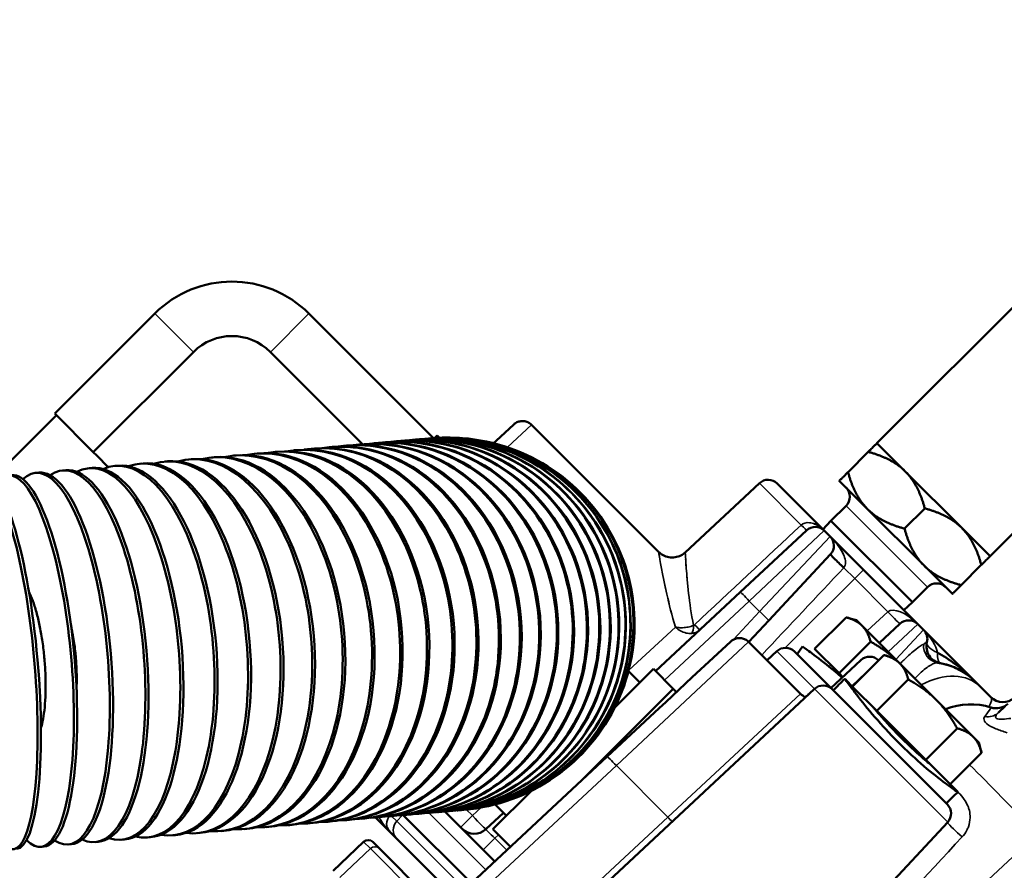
# Model space of a CAD drawing. Header units: inches. Extents: x 1 to 271, y 5 to 171.
# Tile 325 of 334: x 167.97 to 172.58, y 145.75 to 149.75. Entities that reach past the tile are written whole.
import ezdxf

# ---------------------------------------------------------------- set-up
doc = ezdxf.new("R2010")
doc.units = ezdxf.units.IN
doc.header["$LTSCALE"] = 8
doc.header["$MEASUREMENT"] = 0
for name, color, linetype, lineweight in [('Dimension (ANSI)', 7, 'Continuous', 25), ('Visible (ANSI)', 7, 'Continuous', 50), ('Visible Narrow (ANSI)', 7, 'Continuous', 35)]:
    doc.layers.add(name, color=color, linetype=linetype, lineweight=lineweight)
doc.styles.add('Dimension Text', font='tahoma.ttf')
doc.dimstyles.new('Dual Dimension', dxfattribs={"dimscale": 8, "dimtxt": 0.12, "dimasz": 0.098425, "dimexe": 0.125, "dimexo": 0.0625, "dimgap": 0.031496, "dimtad": 0, "dimtih": 1, "dimtoh": 1, "dimrnd": 1e-08, "dimzin": 4, "dimdsep": 46, "dimtxsty": 'Dimension Text', "dimcen": 0.09, "dimdle": 0.393701, "dimclrd": 256, "dimclre": 256, "dimclrt": 256, "dimadec": 0, "dimazin": 1, "dimtfac": 1, "dimtofl": 0, "dimtmove": 0, "dimatfit": 3, "dimfxl": 1, "dimtolj": 1, "dimtzin": 4, "dimlwd": -1, "dimlwe": -1, "dimarcsym": 0})

# ---------------------------------------------------------------- blocks, each defined once
blk = doc.blocks.new('*D10')
at = {"layer": 'Defpoints', "color": 0, "transparency": 16777216}
for p in [(179.2848, 157.7079), (123.1798, 140.6812), (179.2848, 140.6812)]:
    blk.add_point(p, dxfattribs=at)
at = {"layer": 'Dimension (ANSI)', "transparency": 16777216}
for p, q in [((123.1798, 141.1812), (123.1798, 158.7079)), ((179.2848, 141.1812), (179.2848, 158.7079)), ((123.9672, 157.7079), (146.443, 157.7079)), ((178.4974, 157.7079), (156.0215, 157.7079))]:
    blk.add_line(p, q, dxfattribs=at)
for points in [[(123.9672, 157.8392), (123.9672, 157.5767), (123.1798, 157.7079)], [(178.4974, 157.8392), (178.4974, 157.5767), (179.2848, 157.7079)]]:
    blk.add_solid(points, dxfattribs=at)
at = {"layer": 'Dimension (ANSI)', "transparency": 16777216, "insert": (151.2323, 157.7079), "char_height": 0.96, "attachment_point": 5, "style": 'Dimension Text'}
blk.add_mtext('\\A1;{\\H3.0x;(}\\S56.11^ 1425.1 mm;{\\H3.0x;)}', dxfattribs=at)

msp = doc.modelspace()

# ---------------------------------------------------------------- linework, layer by layer
at = {"layer": 'Visible (ANSI)'}
for p, q in [((172.7822, 148.5538), (171.9867, 147.7583)), ((168.5995, 148.3666), (168.13, 147.897)), ((169.9065, 147.7821), (169.3221, 148.3666)), ((168.7801, 148.1859), (168.3106, 147.7164)), ((169.5743, 147.7531), (169.1414, 148.1859)), ((173.3125, 148.0234), (172.517, 147.2279)), ((167.8328, 147.5844), (168.1377, 147.8893)), ((168.138, 147.889), (168.13, 147.897)), ((168.138, 147.889), (168.3026, 147.7244)), ((170.2003, 147.7691), (170.2827, 147.846)), ((170.366, 147.8445), (170.9625, 147.2481)), ((169.9118, 147.7825), (169.9241, 147.7947)), ((169.9349, 147.7839), (169.9241, 147.7947)), ((169.4268, 147.7402), (169.4177, 147.7394)), ((169.5001, 147.7466), (169.4917, 147.7459)), ((169.5677, 147.7525), (169.56, 147.7518)), ((169.6294, 147.7579), (169.6224, 147.7573)), ((169.6851, 147.7628), (169.6788, 147.7622)), ((169.7345, 147.7671), (169.729, 147.7666)), ((169.7776, 147.7709), (169.7728, 147.7705)), ((169.8142, 147.7741), (169.8103, 147.7737)), ((169.8444, 147.7767), (169.8412, 147.7764)), ((169.8679, 147.7788), (169.8655, 147.7786)), ((169.8847, 147.7802), (169.8831, 147.7801)), ((169.8948, 147.7811), (169.894, 147.7811)), ((170.1885, 147.7582), (170.2003, 147.7691)), ((171.9867, 147.7583), (172.1193, 147.6257)), ((168.3106, 147.7164), (168.3026, 147.7244)), ((168.3267, 147.7003), (168.3106, 147.7164)), ((168.3267, 147.7003), (168.3812, 147.6458)), ((168.9813, 147.7012), (168.9692, 147.7001)), ((169.0802, 147.7099), (169.0686, 147.7088)), ((169.1744, 147.7181), (169.1634, 147.7171)), ((169.2637, 147.7259), (169.2534, 147.725)), ((169.348, 147.7333), (169.3382, 147.7324)), ((171.9457, 147.7173), (171.851, 147.6225)), ((168.4265, 147.6527), (168.4122, 147.6514)), ((168.5446, 147.663), (168.5306, 147.6618)), ((168.6594, 147.673), (168.6459, 147.6719)), ((168.7707, 147.6828), (168.7576, 147.6816)), ((168.8781, 147.6922), (168.8655, 147.6911)), ((168.0556, 147.6202), (168.0404, 147.6189)), ((168.1816, 147.6312), (168.1667, 147.6299)), ((168.3054, 147.6421), (168.2907, 147.6408)), ((172.1193, 147.6257), (172.3845, 147.3605)), ((171.4352, 147.5703), (171.0874, 147.2459)), ((171.5186, 147.5688), (171.7396, 147.3478)), ((171.8099, 147.5815), (171.9425, 147.4489)), ((171.771, 147.3941), (171.8418, 147.4648)), ((171.9425, 147.4489), (172.2077, 147.1837)), ((172.2109, 147.4521), (172.1161, 147.3574)), ((171.7335, 147.3539), (171.771, 147.3941)), ((171.771, 147.3941), (172.1529, 147.0123)), ((171.3455, 147.0595), (171.6562, 147.3493)), ((171.7672, 147.3202), (171.7396, 147.3478)), ((172.3845, 147.3605), (172.517, 147.2279)), ((171.7672, 147.3202), (171.9231, 147.1643)), ((171.7686, 147.2369), (171.4788, 146.9261)), ((172.476, 147.1869), (172.3813, 147.0922)), ((172.178, 146.9094), (171.9231, 147.1643)), ((172.2077, 147.1837), (172.3403, 147.0512)), ((171.3455, 147.0595), (170.948, 146.6889)), ((172.1529, 147.0123), (172.2236, 147.083)), ((172.1126, 146.9747), (172.1529, 147.0123)), ((171.385, 146.8255), (171.4788, 146.9261)), ((171.6943, 146.7934), (171.8421, 146.9411)), ((171.8905, 146.9281), (171.8421, 146.9411)), ((171.9172, 146.9015), (171.8905, 146.9281)), ((171.998, 146.8207), (172.0946, 146.9109)), ((172.2056, 146.8818), (172.178, 146.9094)), ((172.0673, 146.7514), (171.9172, 146.9015)), ((172.4469, 146.6405), (172.2056, 146.8818)), ((171.2186, 146.751), (171.3009, 146.8278)), ((171.3843, 146.8263), (171.6287, 146.5819)), ((171.8091, 146.6787), (171.9568, 146.8264)), ((171.5165, 146.7818), (171.4711, 146.7395)), ((171.5999, 146.7804), (171.7711, 146.6092)), ((171.6117, 146.7686), (171.6367, 146.8045)), ((171.8091, 146.6787), (171.6943, 146.7934)), ((171.1206, 146.6596), (171.2186, 146.751)), ((171.7707, 146.6088), (171.9117, 146.7403)), ((171.8711, 146.6166), (172.0188, 146.7643)), ((172.0673, 146.7514), (172.0188, 146.7643)), ((172.0939, 146.7247), (172.0673, 146.7514)), ((172.266, 146.5527), (172.0939, 146.7247)), ((170.7572, 146.5187), (170.9377, 146.6992)), ((170.8743, 146.6357), (170.8211, 146.6889)), ((171.0315, 146.6054), (170.9377, 146.6992)), ((171.7853, 146.6907), (171.7912, 146.6966)), ((171.8267, 146.661), (171.8091, 146.6787)), ((170.9962, 146.5436), (171.1206, 146.6596)), ((171.8768, 146.6109), (171.8356, 146.6521)), ((171.9858, 146.5019), (172.1335, 146.6496)), ((172.4471, 146.6403), (172.4719, 146.6154)), ((171.6933, 146.6051), (170.5625, 145.5506)), ((171.0315, 146.6054), (170.6027, 146.1767)), ((171.046, 146.59), (171.0315, 146.6054)), ((171.7767, 146.6036), (172.317, 146.0633)), ((171.9858, 146.5019), (171.8768, 146.6109)), ((172.5208, 146.5666), (172.4719, 146.6154)), ((170.965, 146.5145), (170.9962, 146.5436)), ((172.4381, 146.3806), (172.266, 146.5527)), ((170.7218, 146.2877), (170.965, 146.5145)), ((172.2153, 146.2725), (171.9858, 146.5019)), ((172.5882, 146.5239), (172.5546, 146.4926)), ((172.2153, 146.2725), (172.363, 146.4202)), ((172.5008, 146.4424), (172.5007, 146.4423)), ((172.4647, 146.354), (172.4381, 146.3806)), ((172.4647, 146.354), (172.4777, 146.3055)), ((170.7218, 146.2877), (170.0846, 145.6935)), ((172.33, 146.1578), (172.2153, 146.2725)), ((172.33, 146.1578), (172.4777, 146.3055)), ((172.2331, 146.2546), (172.2331, 146.2546)), ((170.185, 145.9465), (170.3655, 146.127)), ((172.3655, 146.1223), (172.33, 146.1578)), ((169.9969, 146.0334), (169.9937, 146.0331)), ((170.0204, 146.0354), (170.018, 146.0352)), ((170.0372, 146.0369), (170.0356, 146.0368)), ((170.0474, 146.0378), (170.0465, 146.0377)), ((170.2485, 146.01), (170.1953, 146.0631)), ((169.5005, 145.9899), (169.4907, 145.9891)), ((169.5793, 145.9968), (169.5702, 145.996)), ((169.6349, 146.0018), (169.7038, 145.9329)), ((169.6527, 146.0033), (169.6442, 146.0025)), ((169.7203, 146.0092), (169.7125, 146.0085)), ((169.765, 146.0132), (170.0846, 145.6935)), ((169.782, 146.0146), (169.7749, 146.014)), ((169.8376, 146.0194), (169.8313, 146.0189)), ((169.887, 146.0238), (169.8815, 146.0233)), ((169.9301, 146.0275), (169.9253, 146.0271)), ((170.1944, 145.7959), (169.9601, 146.0302)), ((169.9668, 146.0307), (169.9628, 146.0304)), ((170.2347, 146.0237), (170.1524, 145.947)), ((168.9232, 145.9394), (168.9101, 145.9383)), ((169.0306, 145.9488), (169.018, 145.9477)), ((169.1339, 145.9579), (169.1218, 145.9568)), ((169.2327, 145.9665), (169.2212, 145.9655)), ((169.3269, 145.9748), (169.316, 145.9738)), ((169.4163, 145.9826), (169.4059, 145.9817)), ((170.2675, 145.864), (170.185, 145.9465)), ((172.3184, 145.9799), (171.2639, 144.8491)), ((168.4579, 145.8987), (168.4433, 145.8974)), ((168.579, 145.9093), (168.5647, 145.9081)), ((168.6971, 145.9197), (168.6832, 145.9184)), ((168.8119, 145.9297), (168.7984, 145.9285)), ((169.7331, 145.9036), (169.7038, 145.9329)), ((169.7331, 145.9036), (170.0573, 145.5794)), ((168.08, 145.8657), (168.0645, 145.8643)), ((168.2081, 145.8769), (168.1929, 145.8755)), ((168.3342, 145.8879), (168.3192, 145.8866)), ((169.579, 145.8877), (169.4358, 145.7519)), ((169.6223, 145.8872), (169.6527, 145.8567)), ((170.1105, 145.3989), (169.6527, 145.8567))]:
    msp.add_line(p, q, dxfattribs=at)
for centre, radius, start, end in [((168.9608, 148.0053), 0.511, 45, 135), ((168.9608, 148.0053), 0.2555, 45, 135), ((169.9745, 146.9098), 0.875, 274.889, 95.111), ((171.4761, 147.5264), 0.06, 45, 133), ((171.7993, 147.5072), 0.06, 315, 45), ((171.6971, 147.3054), 0.06, 45, 133), ((171.7247, 147.2778), 0.06, 317, 45), ((172.266, 147.0406), 0.06, 45, 135), ((172.1355, 146.867), 0.06, 45, 133), ((172.1631, 146.8394), 0.06, 345.612, 45), ((172.2988, 146.8046), 0.08, 165.612, 259.5306), ((171.5575, 146.738), 0.06, 45, 133), ((171.9526, 146.6964), 0.06, 46.1666, 133), ((172.2279, 146.4211), 0.31, 45, 81.7608), ((171.7342, 146.5612), 0.06, 45, 133), ((172.5773, 146.6232), 0.08, 225, 313), ((172.4259, 146.2231), 0.31, 72.0372, 112.226), ((172.5462, 146.5941), 0.08, 252.0372, 313), ((172.2745, 146.0209), 0.06, 317, 45), ((169.7462, 145.9753), 0.06, 200.2066, 225), ((170.0979, 146.0055), 0.08, 225, 313), ((169.6003, 145.8652), 0.031, 45, 133.5)]:
    msp.add_arc(centre, radius, start, end, dxfattribs=at)
for centre, major_axis, ratio, start_param, end_param in [((169.644, 146.8808), (-0.0763, 0.8717), 0.874347, 3.141593, 6.283185), ((169.6987, 146.8856), (0.0763, -0.8717), 0.897805, 6.247784, 9.460179), ((169.7057, 146.8862), (-0.0763, 0.8717), 0.897805, 3.141593, 6.283185), ((169.755, 146.8906), (0.0763, -0.8717), 0.918958, 6.25202, 9.455944), ((169.7613, 146.8911), (-0.0763, 0.8717), 0.918958, 3.141593, 6.283185), ((169.8052, 146.8949), (0.0763, -0.8717), 0.937752, 6.256062, 9.451902), ((169.8108, 146.8954), (-0.0763, 0.8717), 0.937752, 3.141593, 6.283185), ((169.8491, 146.8988), (0.0763, -0.8717), 0.954139, 6.259943, 9.44802), ((169.8539, 146.8992), (-0.0763, 0.8717), 0.954139, 3.141593, 6.283185), ((169.8865, 146.9021), (0.0763, -0.8717), 0.968077, 6.263691, 9.444272), ((169.8905, 146.9024), (-0.0763, 0.8717), 0.968077, 3.141593, 6.283185), ((169.9174, 146.9048), (0.0763, -0.8717), 0.97953, 6.267332, 9.440631), ((169.9206, 146.905), (-0.0763, 0.8717), 0.97953, 3.141593, 6.283185), ((169.9417, 146.9069), (0.0763, -0.8717), 0.988468, 6.270889, 9.437075), ((169.9441, 146.9071), (-0.0763, 0.8717), 0.988468, 3.141593, 6.283185), ((169.9594, 146.9084), (0.0763, -0.8717), 0.994869, 6.27438, 9.433583), ((169.961, 146.9086), (-0.0763, 0.8717), 0.994869, 3.141593, 6.283185), ((169.9703, 146.9094), (0.0763, -0.8717), 0.998717, 6.277827, 9.430136), ((169.9711, 146.9095), (-0.0763, 0.8717), 0.998717, 3.141593, 6.283185), ((169.1449, 146.8372), (0.0763, -0.8717), 0.688967, 6.208377, 9.499586), ((169.2397, 146.8455), (0.0763, -0.8717), 0.724793, 6.215588, 9.492375), ((169.3296, 146.8533), (0.0763, -0.8717), 0.758758, 6.2221, 9.485864), ((169.34, 146.8542), (-0.0763, 0.8717), 0.758758, 3.141593, 6.283185), ((169.4145, 146.8608), (0.0763, -0.8717), 0.790776, 6.228038, 9.479925), ((169.4242, 146.8616), (-0.0763, 0.8717), 0.790776, 3.141593, 6.283185), ((169.494, 146.8677), (0.0763, -0.8717), 0.820763, 6.233504, 9.47446), ((169.5031, 146.8685), (-0.0763, 0.8717), 0.820763, 3.141593, 6.283185), ((169.568, 146.8742), (0.0763, -0.8717), 0.848644, 6.238575, 9.469388), ((169.5764, 146.8749), (-0.0763, 0.8717), 0.848644, 3.141593, 6.283185), ((169.6363, 146.8802), (0.0763, -0.8717), 0.874347, 6.243318, 9.464646), ((168.4884, 146.7797), (0.0763, -0.8717), 0.440394, 6.135918, 9.572045), ((168.6069, 146.7901), (0.0763, -0.8717), 0.485302, 6.153726, 9.554237), ((168.7221, 146.8002), (0.0763, -0.8717), 0.528964, 6.168351, 9.539612), ((168.8338, 146.81), (0.0763, -0.8717), 0.571268, 6.180637, 9.527327), ((168.8469, 146.8111), (-0.0763, 0.8717), 0.571268, 3.141593, 6.283185), ((168.9417, 146.8194), (0.0763, -0.8717), 0.612106, 6.191154, 9.516809), ((168.9543, 146.8205), (-0.0763, 0.8717), 0.612106, 3.141593, 6.283185), ((169.0455, 146.8285), (0.0763, -0.8717), 0.651372, 6.200305, 9.507659), ((169.0576, 146.8295), (-0.0763, 0.8717), 0.651372, 3.141593, 6.283185), ((169.1565, 146.8382), (-0.0763, 0.8717), 0.688967, 3.141593, 6.283185), ((169.2507, 146.8464), (-0.0763, 0.8717), 0.724793, 3.141593, 6.283185), ((167.8583, 146.7246), (0.0763, -0.8717), 0.201299, 5.897922, 9.810042), ((167.9883, 146.736), (0.0763, -0.8717), 0.250653, 5.988634, 9.719329), ((168.1166, 146.7472), (0.0763, -0.8717), 0.299363, 6.045469, 9.662494), ((168.243, 146.7583), (0.0763, -0.8717), 0.347305, 6.084719, 9.623244), ((168.367, 146.7691), (0.0763, -0.8717), 0.394356, 6.113625, 9.594338), ((168.3816, 146.7704), (-0.0763, 0.8717), 0.394356, 3.141593, 6.283185), ((168.5027, 146.781), (-0.0763, 0.8717), 0.440394, 3.141593, 6.283185), ((168.6208, 146.7913), (-0.0763, 0.8717), 0.485302, 3.141593, 6.283185), ((168.7357, 146.8014), (-0.0763, 0.8717), 0.528964, 3.141593, 6.283185), ((167.8739, 146.726), (-0.0763, 0.8717), 0.201299, 3.141593, 6.283185), ((168.0037, 146.7373), (-0.0763, 0.8717), 0.250653, 3.141593, 6.283185), ((168.1318, 146.7485), (-0.0763, 0.8717), 0.299363, 3.141593, 6.283185), ((168.2579, 146.7596), (-0.0763, 0.8717), 0.347305, 3.141593, 6.283185), ((171.8271, 147.1823), (-0.0585, 0.0546), 0.03907, 0, 1.682834), ((171.77, 145.9525), (0.5909, 0.7637), 0.968237, 6.164566, 6.185011)]:
    msp.add_ellipse(centre, major_axis=major_axis, ratio=ratio, start_param=start_param, end_param=end_param, dxfattribs=at)
for points, knots in [([(170.2827, 147.846), (170.2827, 147.846), (170.2827, 147.846), (170.286, 147.8491), (170.2896, 147.8517), (170.2988, 147.857), (170.3048, 147.8593), (170.3174, 147.862), (170.3241, 147.8624), (170.3369, 147.8609), (170.3432, 147.8591), (170.3546, 147.8538), (170.36, 147.8502), (170.3651, 147.8454), (170.3655, 147.845), (170.366, 147.8445)], [0.6802924, 0.6802924, 0.6802924, 0.6802924, 0.6805922, 0.6805922, 0.7141414, 0.7141414, 0.7618514, 0.7618514, 0.8118624, 0.8118624, 0.8602978, 0.8602978, 0.9082697, 0.9082697, 0.9132263, 0.9132263, 0.9132263, 0.9132263]), ([(170.9625, 147.2481), (170.9688, 147.2417), (170.9762, 147.2363), (170.9924, 147.2279), (171.0013, 147.2249), (171.0201, 147.2215), (171.0302, 147.2213), (171.0492, 147.2243), (171.0584, 147.2273), (171.0743, 147.2353), (171.0813, 147.2402), (171.0874, 147.2459)], [0.0000493, 0.0000493, 0.0000493, 0.0000493, 0.0684303, 0.0684303, 0.1388953, 0.1388953, 0.2137607, 0.2137607, 0.2857214, 0.2857214, 0.3493544, 0.3493544, 0.3493544, 0.3493544]), ([(168.0819, 146.7442), (168.0799, 146.7672), (168.0771, 146.7924), (168.0704, 146.8414), (168.0664, 146.8654), (168.0582, 146.9076), (168.0533, 146.9297), (168.0426, 146.9709), (168.0369, 146.99), (168.0259, 147.0219), (168.0196, 147.0376), (168.0119, 147.0537), (168.0106, 147.0562), (168.0094, 147.0586)], [-5.6425201, -5.6425201, -5.6425201, -5.6425201, -5.4661938, -5.4661938, -5.2898676, -5.2898676, -5.1135401, -5.1135401, -4.9372126, -4.9372126, -4.7608833, -4.7608833, -4.7272094, -4.7272094, -4.7272094, -4.7272094]), ([(168.2284, 146.757), (168.2264, 146.78), (168.2235, 146.8052), (168.2163, 146.8542), (168.2119, 146.8781), (168.2069, 146.9018), (168.2063, 146.9044), (168.2057, 146.9071)], [-5.6425201, -5.6425201, -5.6425201, -5.6425201, -5.4661938, -5.4661938, -5.2898676, -5.2898676, -5.26801, -5.26801, -5.26801, -5.26801]), ([(171.0422, 146.8952), (171.0421, 146.8952), (171.0419, 146.8952), (171.0418, 146.8953), (171.0417, 146.8953), (171.0416, 146.8953), (171.0415, 146.8954), (171.0414, 146.8954), (171.0413, 146.8954), (171.0412, 146.8954)], [0.026732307, 0.026732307, 0.026732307, 0.026732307, 0.0268541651, 0.0268541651, 0.0268541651, 0.0269760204, 0.0269760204, 0.0269760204, 0.0271059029, 0.0271059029, 0.0271059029, 0.0271059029]), ([(171.0412, 146.8954), (171.0413, 146.8953), (171.0414, 146.8952), (171.0415, 146.8951), (171.0416, 146.895), (171.0418, 146.8948), (171.042, 146.8947)], [-0.0271059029, -0.0271059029, -0.0271059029, -0.0271059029, -0.0269760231, -0.0269760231, -0.0269760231, -0.026768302, -0.026768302, -0.026768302, -0.026768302]), ([(171.3009, 146.8278), (171.3041, 146.8308), (171.3077, 146.8334), (171.3162, 146.8383), (171.3212, 146.8403), (171.3327, 146.8434), (171.3394, 146.8441), (171.3524, 146.8433), (171.3588, 146.8417), (171.3705, 146.8369), (171.376, 146.8336), (171.3819, 146.8285), (171.3831, 146.8274), (171.3842, 146.8263)], [0.681346, 0.681346, 0.681346, 0.681346, 0.7149089, 0.7149089, 0.7555257, 0.7555257, 0.8056895, 0.8056895, 0.8546926, 0.8546926, 0.9022336, 0.9022336, 0.914363, 0.914363, 0.914363, 0.914363]), ([(171.6367, 146.8045), (171.6367, 146.8045), (171.6443, 146.7991), (171.6954, 146.7631), (171.7719, 146.7029), (171.817, 146.6636), (171.8235, 146.658)], [-3.14129, -3.14129, -3.14129, -3.14129, -2.917193, -2.468394, -2.019595, -1.946195, -1.946195, -1.946195, -1.946195]), ([(168.0651, 146.4219), (168.0659, 146.4245), (168.0667, 146.4272), (168.0715, 146.4443), (168.0749, 146.461), (168.0803, 146.4943), (168.0826, 146.514), (168.086, 146.5565), (168.0869, 146.5791), (168.0876, 146.6221), (168.0874, 146.6464), (168.0856, 146.6959), (168.0839, 146.7211), (168.0819, 146.7442)], [-0.9153107, -0.9153107, -0.9153107, -0.9153107, -0.8816368, -0.8816368, -0.7053075, -0.7053075, -0.52898, -0.52898, -0.3526525, -0.3526525, -0.1763262, -0.1763262, 0, 0, 0, 0]), ([(168.2321, 146.6052), (168.2322, 146.6079), (168.2323, 146.6106), (168.2332, 146.6348), (168.2334, 146.6591), (168.232, 146.7087), (168.2305, 146.7339), (168.2284, 146.757)], [-0.37451, -0.37451, -0.37451, -0.37451, -0.3526539, -0.3526539, -0.176327, -0.176327, 0, 0, 0, 0]), ([(172.4334, 146.6532), (172.4334, 146.6532), (172.4334, 146.6532), (172.4334, 146.6532), (172.4334, 146.6532), (172.4334, 146.6532), (172.4333, 146.6532), (172.4333, 146.6532), (172.4333, 146.6533), (172.4332, 146.6534), (172.433, 146.6535), (172.4324, 146.6541), (172.4318, 146.6546), (172.4305, 146.6557), (172.4298, 146.6563), (172.4233, 146.6618), (172.4175, 146.6664), (172.3992, 146.68), (172.3861, 146.6882), (172.3515, 146.7065), (172.3288, 146.7154), (172.3038, 146.7217)], [0, 0, 0, 0, 0.0000106, 0.0000106, 0.0000317, 0.0000317, 0.0001163, 0.0001163, 0.0004546, 0.0004546, 0.0017379, 0.0017379, 0.0085826, 0.0085826, 0.0177089, 0.0177089, 0.0866646, 0.0866646, 0.2309078, 0.2309078, 0.4493776, 0.4493776, 0.4493776, 0.4493776]), ([(171.8356, 146.6521), (171.8374, 146.6503), (171.8557, 146.6254), (171.9246, 146.5339), (172.0105, 146.4329), (172.0691, 146.3721), (172.089, 146.3522)], [1.570796, 1.570796, 1.570796, 1.570796, 2.019595, 2.468394, 2.917193, 3.141593, 3.141593, 3.141593, 3.141593]), ([(172.4445, 146.6428), (172.4446, 146.6427), (172.4447, 146.6426), (172.445, 146.6423), (172.4453, 146.6421), (172.4457, 146.6417), (172.4459, 146.6414), (172.4463, 146.6411), (172.4464, 146.641), (172.4466, 146.6408), (172.4466, 146.6407), (172.4468, 146.6406), (172.4468, 146.6406), (172.4469, 146.6405)], [0.001093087, 0.001093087, 0.001093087, 0.001093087, 0.002113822, 0.002113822, 0.004438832, 0.004438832, 0.007073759, 0.007073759, 0.008390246, 0.008390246, 0.0090449, 0.0090449, 0.009747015, 0.009747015, 0.009747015, 0.009747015]), ([(171.6286, 146.5819), (171.6345, 146.576), (171.6414, 146.571), (171.6497, 146.5668), (171.6505, 146.5664), (171.6514, 146.566)], [0, 0, 0, 0, 0.06327471, 0.06327471, 0.07062273, 0.07062273, 0.07062273, 0.07062273]), ([(171.9681, 146.5196), (171.9688, 146.5189), (171.9726, 146.5145), (171.9865, 146.4984), (171.9966, 146.4868), (172.0197, 146.4608), (172.0342, 146.4446), (172.0664, 146.4103), (172.0839, 146.3921), (172.1172, 146.3588), (172.1351, 146.3415), (172.1683, 146.3106), (172.1835, 146.297), (172.2074, 146.276), (172.2177, 146.2672), (172.2301, 146.2569), (172.233, 146.2546), (172.2331, 146.2546)], [0.717987, 0.717987, 0.717987, 0.717987, 0.897483, 0.897483, 1.07698, 1.07698, 1.256477, 1.256477, 1.435974, 1.435974, 1.615471, 1.615471, 1.794967, 1.794967, 1.974464, 1.974464, 2.133018, 2.133018, 2.133018, 2.133018]), ([(172.089, 146.3522), (172.1088, 146.3324), (172.1691, 146.2744), (172.2662, 146.1923), (172.3493, 146.1317), (172.3672, 146.1205), (172.3655, 146.1223)], [-3.141588, -3.141588, -3.141588, -3.141588, -2.917193, -2.468394, -2.019595, -1.570796, -1.570796, -1.570796, -1.570796])]:
    msp.add_open_spline(points, degree=3, knots=knots, dxfattribs=at)
for points, weights in [([(171.9457, 147.7173), (171.9867, 147.7583), (171.9867, 147.7583)], [1, 1.0379548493, 1]), ([(172.1193, 147.6257), (172.0578, 147.6872), (171.9457, 147.7173)], [1, 1.0379548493, 1]), ([(171.8099, 147.5815), (171.8099, 147.5815), (171.851, 147.6225)], [1, 1.0379548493, 1]), ([(171.851, 147.6225), (171.881, 147.5104), (171.9425, 147.4489)], [1, 1.0379548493, 1]), ([(172.2109, 147.4521), (172.1808, 147.5642), (172.1193, 147.6257)], [1, 1.0379548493, 1]), ([(171.9425, 147.4489), (172.004, 147.3874), (172.1161, 147.3574)], [1, 1.0379548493, 1]), ([(172.3845, 147.3605), (172.3229, 147.4221), (172.2109, 147.4521)], [1, 1.0379548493, 1]), ([(172.1161, 147.3574), (172.1461, 147.2453), (172.2077, 147.1837)], [1, 1.0379548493, 1]), ([(172.476, 147.1869), (172.446, 147.299), (172.3845, 147.3605)], [1, 1.0379548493, 1]), ([(172.517, 147.2279), (172.517, 147.2279), (172.476, 147.1869)], [1, 1.0379548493, 1]), ([(172.2077, 147.1837), (172.2692, 147.1222), (172.3813, 147.0922)], [1, 1.0379548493, 1]), ([(172.3813, 147.0922), (172.3403, 147.0512), (172.3403, 147.0512)], [1, 1.0379548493, 1]), ([(171.9172, 146.9015), (171.8905, 146.9281), (171.8421, 146.9411)], [1, 1.0379548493, 1]), ([(171.9568, 146.8264), (171.9438, 146.8749), (171.9172, 146.9015)], [1, 1.0379548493, 1]), ([(172.0652, 146.7519), (172.0197, 146.7917), (171.9568, 146.8264)], [1.0126635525, 1.02992370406, 1]), ([(172.0939, 146.7247), (172.0673, 146.7514), (172.0188, 146.7643)], [1, 1.0379548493, 1]), ([(172.1335, 146.6496), (172.1206, 146.6981), (172.0939, 146.7247)], [1, 1.0379548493, 1]), ([(172.266, 146.5527), (172.2128, 146.6059), (172.1335, 146.6496)], [1, 1.0379548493, 1]), ([(172.363, 146.4202), (172.3193, 146.4994), (172.266, 146.5527)], [1, 1.0379548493, 1]), ([(172.4381, 146.3806), (172.4115, 146.4072), (172.363, 146.4202)], [1, 1.0379548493, 1]), ([(172.4777, 146.3055), (172.4647, 146.354), (172.4381, 146.3806)], [1, 1.0379548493, 1])]:
    msp.add_rational_spline(points, weights, degree=2, dxfattribs=at)
for points in [[(170.9624, 147.2481), (170.9624, 147.2481), (170.9624, 147.2481), (170.9624, 147.2481)], [(172.4305, 146.6564), (172.3814, 146.7032), (172.327, 146.7447), (172.2699, 146.7758)], [(172.4454, 146.642), (172.4031, 146.6834), (172.3492, 146.7139), (172.2842, 146.7259)], [(171.7817, 146.5986), (171.7996, 146.6165), (171.8175, 146.6344), (171.8353, 146.6523)], [(171.8353, 146.6523), (171.8354, 146.6523), (171.8355, 146.6523), (171.8356, 146.6521)], [(172.3657, 146.122), (172.3478, 146.1041), (172.3299, 146.0862), (172.312, 146.0683)]]:
    msp.add_open_spline(points, degree=3, dxfattribs=at)
at = {"layer": 'Visible Narrow (ANSI)'}
for p, q in [((168.5995, 148.3666), (168.7801, 148.1859)), ((169.3221, 148.3666), (169.1414, 148.1859)), ((170.366, 147.8445), (170.2535, 147.7391)), ((171.6314, 147.3741), (171.4352, 147.5703)), ((172.2236, 147.083), (171.8418, 147.4648)), ((171.7396, 147.3478), (171.3879, 147.0171)), ((171.4364, 146.9685), (171.7672, 147.3202)), ((171.8821, 147.1234), (171.8316, 147.1739)), ((171.9231, 147.1643), (171.8821, 147.1234)), ((171.8821, 147.1234), (171.5567, 146.798)), ((171.8821, 147.1234), (172.0381, 146.9674)), ((170.9904, 146.6465), (171.3879, 147.0171)), ((171.3879, 147.0171), (171.4364, 146.9685)), ((171.4364, 146.9685), (171.3135, 146.8367)), ((172.0381, 146.9674), (171.9414, 146.8772)), ((172.178, 146.9094), (172.0395, 146.7792)), ((170.8221, 146.6926), (171.0412, 146.8954)), ((172.0753, 146.7433), (172.2056, 146.8818)), ((171.3843, 146.8263), (170.7642, 146.2453)), ((171.5165, 146.7818), (171.6933, 146.6051)), ((172.2059, 146.7973), (172.2059, 146.7973)), ((171.7702, 146.7176), (171.762, 146.71)), ((171.966, 146.7116), (171.8682, 146.6195)), ((171.7819, 146.5984), (171.8356, 146.6521)), ((171.6933, 146.6051), (172.3184, 145.9799)), ((171.0052, 146.0042), (171.6287, 146.5819)), ((172.5574, 146.4133), (172.5573, 146.4132)), ((170.127, 145.6511), (170.7642, 146.2453)), ((170.7642, 146.2453), (171.0052, 146.0042)), ((172.3653, 146.1221), (172.3653, 146.1221)), ((170.0888, 146.0106), (170.0604, 146.039)), ((170.1296, 146.0486), (170.0888, 146.0106)), ((169.7103, 146.0083), (169.7342, 145.9843)), ((169.7342, 145.9843), (169.7609, 146.0129)), ((169.8848, 146.0236), (170.152, 145.7564)), ((170.0888, 146.0106), (170.0343, 145.956)), ((171.0052, 146.0042), (170.5626, 145.5915)), ((171.0188, 145.9899), (171.0188, 145.9899)), ((170.0559, 145.6627), (169.7342, 145.9843)), ((170.1948, 145.9046), (170.1403, 145.85)), ((170.1948, 145.9046), (170.2114, 145.9201)), ((170.2509, 145.8486), (170.1948, 145.9046)), ((172.739, 145.9254), (171.5346, 144.8023)), ((169.6108, 145.856), (169.4678, 145.7199)), ((169.6108, 145.856), (169.579, 145.8877)), ((169.6108, 145.856), (170.0686, 145.3981))]:
    msp.add_line(p, q, dxfattribs=at)
for centre, major_axis, ratio, start_param, end_param in [((171.6017, 147.4078), (0.0546, -0.0585), 0.018504, 5.308657, 6.283185), ((171.3864, 147.0156), (-0.0409, 0.0439), 0.034878, 4.713607, 6.283185), ((171.435, 146.967), (0.0439, -0.0409), 0.034878, 0, 1.569578), ((172.1355, 146.867), (-0.099, 0.099), 0.428571, 4.712389, 6.248279), ((172.0401, 146.9694), (0.0546, -0.0585), 0.034878, 4.713607, 6.283185), ((171.0954, 146.9377), (0.015, -0.0786), 0.340166, 0.353208, 1.05067), ((171.1294, 146.9159), (-0.0067, -0.0126), 0.522086, 0.435979, 0.991105), ((171.1007, 146.9406), (0.0546, -0.0585), 0.018118, 5.325973, 6.283185), ((172.1631, 146.8394), (0.099, -0.099), 0.428571, 0.534281, 1.570796), ((172.2988, 146.8046), (-0.0775, 0.0199), 0.453776, 0, 1.308491), ((172.2838, 146.8071), (-0.0115, -0.0792), 0.980372, 4.742942, 6.283185), ((172.2826, 146.7663), (-0.0682, 0.0417), 0.912635, 0.254336, 0.254513), ((172.2988, 146.8046), (-0.0145, -0.0787), 0.317985, 5.145294, 6.283185), ((172.2527, 146.3962), (0.2192, 0.2192), 0.707107, 0, 1.173316), ((172.2632, 146.7414), (0.0585, -0.0546), 0.805703, 4.60947, 4.609954), ((172.2826, 146.7663), (0.0682, -0.0417), 0.912635, 4.519247, 4.519577), ((172.2309, 146.7067), (-0.0585, 0.0546), 0.670136, 1.421274, 1.422616), ((172.2919, 146.357), (-0.2292, -0.2092), 0.182116, 2.644392, 3.149868), ((172.2919, 146.357), (0.2292, 0.2092), 0.182116, 5.785985, 5.813578), ((172.5, 146.5511), (0.0546, -0.0585), 0.906422, 5.38729, 6.283185), ((170.7627, 146.2438), (-0.0409, 0.0439), 0.034878, 4.713607, 6.283185), ((172.7372, 145.9118), (0.5227, -0.538), 0.01441, 1.582158, 2.234365), ((170.0908, 146.0126), (-0.0616, 0.0656), 0.031002, 1.571894, 3.141472), ((171.0072, 146.0062), (0.0546, -0.0585), 0.034878, 4.713607, 5.096129), ((169.7756, 145.946), (-0.0424, -0.0424), 0.939693, 4.747296, 6.283185), ((170.1969, 145.9064), (-0.0445, 0.0405), 0.046197, 6.279413, 7.848991), ((172.371, 145.9313), (0.0591, -0.0539), 0.062043, 3.602085, 5.032153), ((170.1652, 145.9382), (0.0566, 0.0566), 0.319482, 4.668144, 4.668171), ((171.732, 145.3858), (-2.8058, -2.8639), 0.02472, 1.786743, 1.786746), ((169.6308, 145.8348), (0.0219, 0.0219), 0.939693, 0, 1.544616)]:
    msp.add_ellipse(centre, major_axis=major_axis, ratio=ratio, start_param=start_param, end_param=end_param, dxfattribs=at)
for points in [[(171.6314, 147.3741), (171.4647, 147.2181), (171.298, 147.0621), (171.1312, 146.9061)], [(171.8383, 147.2087), (171.8385, 147.2075), (171.8387, 147.2062), (171.8388, 147.205)], [(171.4463, 146.7643), (171.5747, 146.9008), (171.7031, 147.0374), (171.8316, 147.1739)], [(172.2842, 146.7259), (172.2842, 146.7259), (172.2842, 146.7259), (172.2842, 146.7258)], [(171.6777, 146.5905), (171.6678, 146.583), (171.658, 146.5753), (171.6483, 146.5675)], [(172.5214, 146.5179), (172.5215, 146.518), (172.5215, 146.518), (172.5215, 146.518)], [(170.1805, 145.9179), (170.1806, 145.9178), (170.1807, 145.9177), (170.1808, 145.9176)], [(171.349, 144.8023), (171.6964, 145.1706), (172.0429, 145.5396), (172.3864, 145.9109)]]:
    msp.add_open_spline(points, degree=3, dxfattribs=at)
for points, knots in [([(171.7396, 147.3478), (171.7395, 147.3479), (171.7394, 147.3479), (171.7256, 147.3617), (171.7024, 147.3779), (171.6627, 147.3886), (171.6412, 147.3829), (171.6314, 147.3741)], [-0.0009607, -0.0009607, -0.0009607, -0.0009607, 0, 0, 0.2344329, 0.3516494, 0.5860823, 0.5860823, 0.5860823, 0.5860823]), ([(171.689, 147.3811), (171.6895, 147.3809), (171.69, 147.3807), (171.6918, 147.3801), (171.6931, 147.3796), (171.7024, 147.3758), (171.7103, 147.3714), (171.7254, 147.3608), (171.7326, 147.3548), (171.7394, 147.3479), (171.7395, 147.3479), (171.7396, 147.3478)], [0.324704, 0.324704, 0.324704, 0.324704, 0.3319378, 0.3319378, 0.3516479, 0.3516479, 0.4701392, 0.4701392, 0.5860799, 0.5860799, 0.587042, 0.587042, 0.587042, 0.587042]), ([(171.8316, 147.1739), (171.8369, 147.1802), (171.8418, 147.1981), (171.8337, 147.2298), (171.8168, 147.2614), (171.7941, 147.2918), (171.7765, 147.3108), (171.7673, 147.3201), (171.7672, 147.3201), (171.7672, 147.3202)], [0, 0, 0, 0, 0.1465085, 0.2930171, 0.4395256, 0.5860341, 0.7325427, 0.7325427, 0.7335206, 0.7335206, 0.7335206, 0.7335206]), ([(171.7962, 147.2882), (171.7993, 147.2843), (171.8062, 147.2755), (171.8161, 147.2612), (171.8242, 147.2474), (171.8285, 147.2387), (171.83, 147.2353)], [0.1626043, 0.1626043, 0.1626043, 0.1626043, 0.2197628, 0.2930171, 0.3662713, 0.413932, 0.413932, 0.413932, 0.413932]), ([(170.9672, 147.2206), (170.9658, 147.2283), (170.9633, 147.2428), (170.9624, 147.2481), (170.9624, 147.2481)], [-3.0041546, -3.0041546, -3.0041546, -3.0041546, -2.7983356, -2.5277204, -2.5277204, -2.5277204, -2.5277204]), ([(170.9624, 147.2481), (170.9625, 147.2481), (170.9651, 147.2332), (170.9858, 147.1085), (171.0246, 146.9506), (171.0412, 146.8954)], [-2.525837, -2.525837, -2.525837, -2.525837, -2.256116, -1.171676, -0.639036, -0.639036, -0.639036, -0.639036]), ([(171.1261, 146.903), (171.1156, 146.9569), (171.0947, 147.1099), (171.0884, 147.2315), (171.0875, 147.2459), (171.0875, 147.2459)], [0.629456, 0.629456, 0.629456, 0.629456, 1.171676, 2.256116, 2.527129, 2.527129, 2.527129, 2.527129]), ([(171.0892, 147.2163), (171.0899, 147.2044), (171.0919, 147.1758), (171.0949, 147.1375), (171.0967, 147.118)], [3.0299078, 3.0299078, 3.0299078, 3.0299078, 3.3405554, 3.6091609, 3.6091609, 3.6091609, 3.6091609]), ([(171.8351, 147.2217), (171.8359, 147.2191), (171.8367, 147.2165), (171.8373, 147.2139), (171.8373, 147.2139)], [0.47685292, 0.47685292, 0.47685292, 0.47685292, 0.51277987, 0.51356253, 0.51356253, 0.51356253, 0.51356253]), ([(171.0412, 146.8954), (171.0246, 146.9506), (171.0061, 147.0254), (170.9925, 147.0888), (170.9888, 147.1068)], [-4.4154158, -4.4154158, -4.4154158, -4.4154158, -3.8827752, -3.6488752, -3.6488752, -3.6488752, -3.6488752]), ([(171.042, 146.8947), (171.0489, 146.888), (171.0567, 146.8823), (171.0651, 146.8777), (171.0735, 146.8731), (171.0824, 146.8696), (171.0914, 146.8675), (171.0995, 146.8655), (171.1078, 146.8648), (171.1158, 146.8653), (171.1168, 146.8653), (171.1177, 146.8654), (171.1186, 146.8656)], [-0.0267683, -0.0267683, -0.0267683, -0.0267683, -0.01790516, -0.01790516, -0.01790516, -0.00904203, -0.00904203, -0.00904203, -0.00097532, -0.00097532, -0.00097532, -0.00000004, -0.00000004, -0.00000004, -0.00000004]), ([(171.1261, 146.903), (171.118, 146.8999), (171.1095, 146.8974), (171.1009, 146.8956), (171.097, 146.8948), (171.093, 146.8941), (171.0891, 146.8936), (171.0797, 146.8923), (171.0704, 146.892), (171.0617, 146.8924), (171.0548, 146.8928), (171.0482, 146.8937), (171.0422, 146.8952)], [0, 0, 0, 0, 0.00778531, 0.00778531, 0.00778531, 0.01137819, 0.01137819, 0.01137819, 0.01995399, 0.01995399, 0.01995399, 0.02673231, 0.02673231, 0.02673231, 0.02673231]), ([(171.1186, 146.8656), (171.1239, 146.8663), (171.1288, 146.8674), (171.1383, 146.8707), (171.1428, 146.8729), (171.1499, 146.8775), (171.1527, 146.8797), (171.1552, 146.8821)], [0.00000003, 0.00000003, 0.00000003, 0.00000003, 0.00540041, 0.00540041, 0.01121596, 0.01121596, 0.01575798, 0.01575798, 0.01575798, 0.01575798]), ([(172.2213, 146.8245), (172.2213, 146.8245), (172.2185, 146.8227), (172.2128, 146.8196), (172.2108, 146.8185), (172.2085, 146.8173), (172.2058, 146.8159)], [-1.2250114, -1.2250114, -1.2250114, -1.2250114, -0.9056312, -0.9056312, -0.9056312, -0.7952657, -0.7952657, -0.7952657, -0.7952657]), ([(172.2058, 146.8159), (172.1972, 146.8114), (172.1718, 146.7947), (172.1283, 146.7569), (172.1012, 146.7293), (172.0954, 146.7233)], [-1.2445473, -1.2445473, -1.2445473, -1.2445473, -0.8889624, -0.5333774, -0.4397936, -0.4397936, -0.4397936, -0.4397936]), ([(172.1648, 146.6539), (172.1725, 146.6625), (172.1996, 146.6907), (172.2423, 146.7223), (172.2651, 146.7289), (172.2723, 146.7279)], [0.3942875, 0.3942875, 0.3942875, 0.3942875, 0.5333774, 0.8889624, 1.2445473, 1.2445473, 1.2445473, 1.2445473]), ([(172.5215, 146.518), (172.5215, 146.518), (172.519, 146.5127), (172.5068, 146.4934), (172.4927, 146.4759)], [0, 0, 0, 0, 0.3799222, 0.8864852, 0.8864852, 0.8864852, 0.8864852]), ([(172.4927, 146.4759), (172.4903, 146.4729), (172.4854, 146.4629), (172.4965, 146.4408), (172.5425, 146.4177), (172.5787, 146.4057), (172.5967, 146.3999)], [0, 0, 0, 0, 0.0852164, 0.2556492, 0.426082, 0.5965147, 0.5965147, 0.5965147, 0.5965147]), ([(172.6152, 146.4671), (172.6012, 146.4653), (172.5733, 146.4619), (172.5417, 146.4642), (172.5417, 146.4789), (172.551, 146.4892), (172.5546, 146.4926)], [-0.5965147, -0.5965147, -0.5965147, -0.5965147, -0.426082, -0.2556492, -0.0852164, 0, 0, 0, 0]), ([(172.3864, 145.9109), (172.3951, 145.9202), (172.4024, 145.9307), (172.4109, 145.9471), (172.4133, 145.9526), (172.4205, 145.9722), (172.4231, 145.9868), (172.4235, 146.0039), (172.4235, 146.0068), (172.4229, 146.0211), (172.4209, 146.032), (172.4163, 146.0473), (172.4145, 146.0522), (172.408, 146.0677), (172.4023, 146.0777), (172.3938, 146.0901), (172.3915, 146.0931), (172.3811, 146.1065), (172.3722, 146.1159), (172.363, 146.1247)], [4.1370249, 4.1370249, 4.1370249, 4.1370249, 4.2340482, 4.2340482, 4.2813782, 4.2813782, 4.4006225, 4.4006225, 4.4257315, 4.4257315, 4.5231414, 4.5231414, 4.5700848, 4.5700848, 4.6782663, 4.6782663, 4.7144381, 4.7144381, 4.8426637, 4.8426637, 4.8426637, 4.8426637]), ([(169.6518, 146.0032), (169.6541, 145.9985), (169.662, 145.9837), (169.6786, 145.9603), (169.6946, 145.9423), (169.7026, 145.9341)], [-0.3269176, -0.3269176, -0.3269176, -0.3269176, -0.2652965, -0.1326482, -0.0132497, -0.0132497, -0.0132497, -0.0132497]), ([(169.6899, 145.9546), (169.6892, 145.9565), (169.687, 145.9637), (169.686, 145.9772), (169.6906, 145.9936), (169.6968, 146.0038), (169.6996, 146.0075)], [0.2174547, 0.2174547, 0.2174547, 0.2174547, 0.2652965, 0.3979447, 0.5305929, 0.6146684, 0.6146684, 0.6146684, 0.6146684])]:
    msp.add_open_spline(points, degree=3, knots=knots, dxfattribs=at)

# ---------------------------------------------------------------- dimensions: what is measured, and where the dimension line sits
at = {"layer": 'Dimension (ANSI)'}
dim = msp.add_linear_dim(base=(179.28481, 157.70793), p1=(123.17977, 140.68124), p2=(179.28481, 140.68124), angle=180, text='{\\H3.0x;(}\\S<>^ 1425.1 mm;{\\H3.0x;)}', dimstyle='Dual Dimension', override={"dimgap": 0.031496, "dimtih": 0, "dimtoh": 0, "dimdec": 2, "dimpost": '\\X', "dimtol": 0, "dimlim": 0, "dimtp": 0, "dimtm": 0, "dimtdec": 2, "dimatfit": 1}, dxfattribs=at)
dim.commit()
dim.dimension.update_dxf_attribs({"geometry": '*D10', "text_midpoint": (151.23229, 157.70793), "dimtype": 160})

doc.saveas('drawing.dxf')
